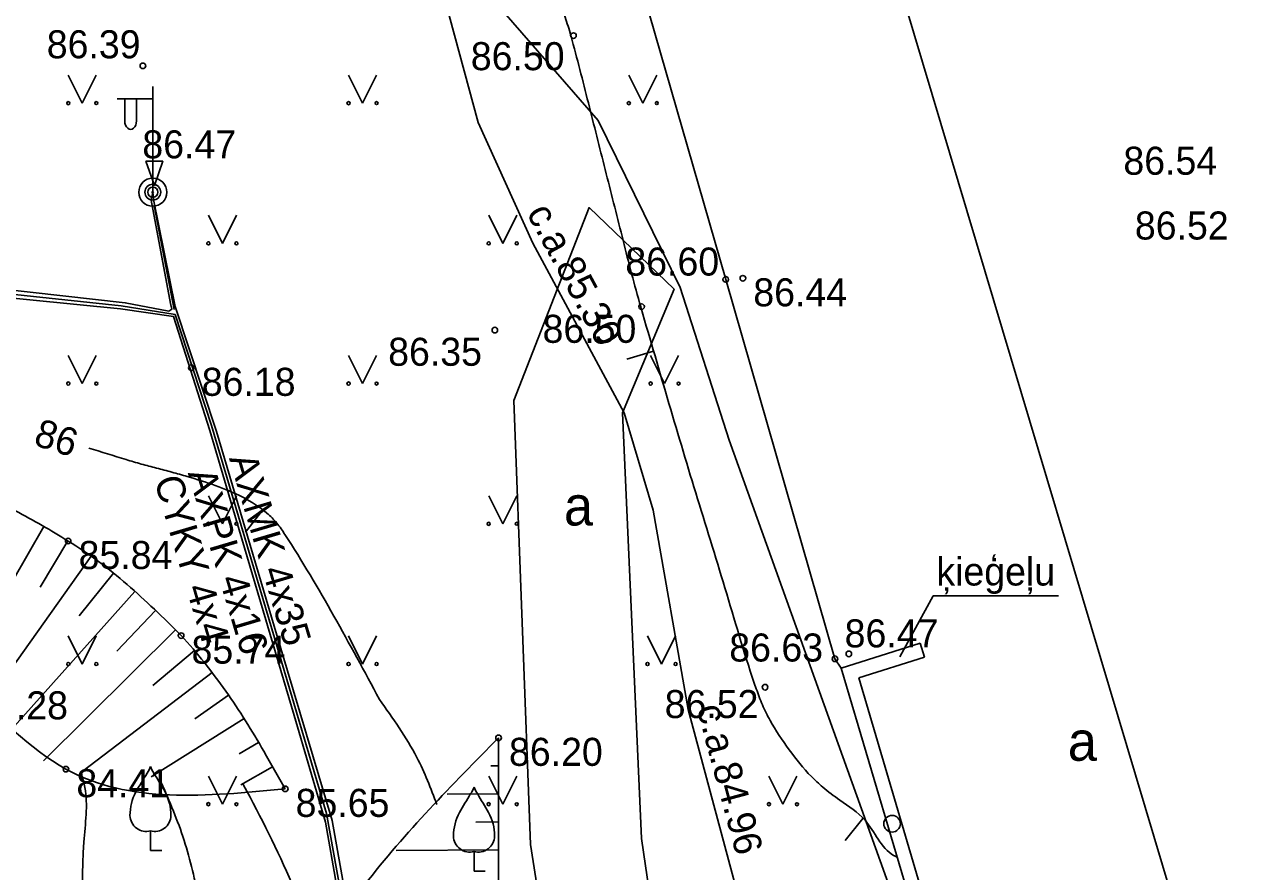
# Model space of a CAD drawing. Extents: x 576692 to 577659, y 273254 to 273799.
# Drawn here: x 576808.97 to 576830.75, y 273711.3 to 273726.4 of the extents above; entities that cross this region are included whole.
import ezdxf

# ---------------------------------------------------------------- set-up
doc = ezdxf.new("R2010")
doc.units = 0
for name, color, linetype in [('APGS_ACRL_####_TKST_#', 7, 'Continuous'), ('APGS_VADP_ZSPR_####_I', 7, 'Continuous'), ('BUVE_EKAS_####_####_#', 7, 'Continuous'), ('CELI_CAPM_####_####_#', 7, 'Continuous'), ('CELI_CMAL_####_####_#', 7, 'Continuous'), ('CELI_TAKA_####_####_#', 7, 'Continuous'), ('DREN_ELEM_####_####_#', 7, 'Continuous'), ('ELEK_STUT_####_####_#', 7, 'Continuous'), ('GAZE_ELEM_####_####_#', 7, 'Continuous'), ('GAZE_VADP_VSP1_TKST_#', 7, 'Continuous'), ('GAZE_VADP_ZSPD_####_#', 7, 'Continuous'), ('GEOD_ELEM_####_TKST_#', 7, 'Continuous'), ('GEOD_SITP_####_TKST_#', 7, 'Continuous'), ('HIDT_REZV_####_TKST_#', 7, 'Continuous'), ('LKAN_ELEM_PAST_TKST_#', 7, 'Continuous'), ('NORB_MARG_MMET_####_#', 7, 'Continuous'), ('NORB_ZOGS_ZMET_####_#', 7, 'Continuous'), ('RELJ_ELEM_####_####_#', 7, 'Continuous'), ('RELJ_HORZ_PAMT_####_#', 7, 'Continuous'), ('SAKK_IZVK_####_TKST_#', 7, 'Continuous'), ('SAKT_ELEM_####_####_#', 7, 'Continuous'), ('TERT_DIAM_####_TKST_#', 7, 'Continuous'), ('TERT_KONT_####_####_#', 7, 'Continuous'), ('TERT_KRND_####_####_#', 7, 'Continuous')]:
    doc.layers.add(name, color=color, linetype=linetype)

msp = doc.modelspace()

# ---------------------------------------------------------------- linework, layer by layer
at = {"layer": 'APGS_VADP_ZSPR_####_I'}
for p, q in [((576825.182, 273716.217), (576824.583, 273715.128)), ((576827.413, 273716.217), (576825.182, 273716.217))]:
    msp.add_line(p, q, dxfattribs=at)
at = {"layer": 'BUVE_EKAS_####_####_#'}
msp.add_lwpolyline([(576823.427, 273715.093), (576821.479, 273721.857), (576819.925, 273727.261), (576819.855, 273727.386), (576819.726, 273727.51), (576819.587, 273727.575), (576819.389, 273727.607), (576818.379, 273727.495)], dxfattribs=at)
at = {"layer": 'CELI_CAPM_####_####_#'}
for points in [[(576820.35, 273696.77), (576817.993, 273711.781), (576817.699, 273719.7), (576819.041, 273723.137), (576820.557, 273721.682), (576819.64, 273719.479), (576819.977, 273711.889)], [(576823.427, 273715.093), (576823.541, 273714.925)], [(576822.147, 273697.045), (576821.062, 273704.467), (576819.977, 273711.889)]]:
    msp.add_lwpolyline(points, dxfattribs=at)
at = {"layer": 'CELI_TAKA_####_####_#'}
msp.add_lwpolyline([(576822.461, 273734.186), (576841.308, 273671.168), (576850.453, 273673.856), (576864.919, 273653.745), (576866.76, 273640.771), (576872.899, 273632.451), (576876.069, 273623.909), (576875.901, 273608.92), (576873.238, 273590.115)], dxfattribs=at)
at = {"layer": 'DREN_ELEM_####_####_#'}
msp.add_line((576823.853, 273714.751), (576825.186, 273710.239), dxfattribs=at)
for points in [[(576824.947, 273715.369), (576823.541, 273714.925)], [(576825.022, 273715.12), (576824.947, 273715.369)], [(576825.022, 273715.12), (576823.853, 273714.751)], [(576823.541, 273714.925), (576825.016, 273709.932)]]:
    msp.add_lwpolyline(points, dxfattribs=at)
at = {"layer": 'ELEK_STUT_####_####_#'}
msp.add_spline([(576781.655, 273660.674), (576781.598, 273660.841), (576781.246, 273662.068), (576780.848, 273663.8), (576780.402, 273666.21), (576780.006, 273668.093), (576779.82, 273668.587), (576779.56, 273669.054), (576779.287, 273669.515), (576779.059, 273669.996), (576778.44, 273671.764), (576778.09, 273672.972), (576777.724, 273674.128), (576777.507, 273674.603), (576777.226, 273675.05), (576776.94, 273675.497), (576776.71, 273675.971), (576776.267, 273677.75), (576776.076, 273679.036), (576776.026, 273679.68), (576776.013, 273680.317), (576776.135, 273681.001), (576776.4, 273681.673), (576776.676, 273682.346), (576776.833, 273683.032), (576776.94, 273683.888), (576776.846, 273685.038), (576776.734, 273685.836), (576776.505, 273687.076), (576776.58, 273687.714), (576777.345, 273691.31), (576777.594, 273692.158), (576777.931, 273692.99), (576778.258, 273693.812), (576778.387, 273694.222), (576778.476, 273694.632), (576778.436, 273694.883), (576778.29, 273695.128), (576778.123, 273695.373), (576778.016, 273695.622), (576777.97, 273695.864), (576777.937, 273696.12), (576778.016, 273696.611), (576778.25, 273697.042), (576778.494, 273697.466), (576779.008, 273698.293), (576779.552, 273699.101), (576780.118, 273699.898), (576780.834, 273700.829), (576781.192, 273701.294), (576781.531, 273701.771), (576781.761, 273702.157), (576781.963, 273702.559), (576782.162, 273702.965), (576782.379, 273703.361), (576783.474, 273704.863), (576783.856, 273705.225), (576784.068, 273705.377), (576784.286, 273705.517), (576784.851, 273705.517), (576785.021, 273705.353), (576785.155, 273705.173), (576785.275, 273704.774), (576785.265, 273704.403), (576785.227, 273704.029), (576785.081, 273703.29), (576784.586, 273701.576), (576784.291, 273700.897), (576783.929, 273700.245), (576783.574, 273699.588), (576783.297, 273698.89), (576783.016, 273696.963), (576783.02, 273695.989), (576783.067, 273695.021), (576783.103, 273694.576), (576783.165, 273694.134), (576783.262, 273693.693), (576783.403, 273693.254), (576783.559, 273692.883), (576783.7, 273692.679), (576783.864, 273692.517), (576784.389, 273692.292), (576784.815, 273692.256), (576785.363, 273692.3), (576785.72, 273692.399), (576786.083, 273692.578), (576786.32, 273692.795), (576786.541, 273693.149), (576786.789, 273693.689), (576787.124, 273694.61), (576787.341, 273695.392), (576787.377, 273695.816), (576787.218, 273696.205), (576787.074, 273696.483), (576787.107, 273696.831), (576787.137, 273696.903), (576787.172, 273696.976), (576787.268, 273697.039), (576787.575, 273696.898), (576787.783, 273696.811), (576787.97, 273696.784), (576788.258, 273697.005), (576788.726, 273697.259), (576788.891, 273697.319), (576789.063, 273697.36), (576789.236, 273697.403), (576789.401, 273697.467), (576789.749, 273697.734), (576790.384, 273698.531), (576790.511, 273699.039), (576790.337, 273699.768), (576790.207, 273700.029), (576790.044, 273700.273), (576789.916, 273700.542), (576789.829, 273700.785), (576789.807, 273701.355), (576789.883, 273702.115), (576790.097, 273704.111), (576790.331, 273705.756), (576790.518, 273706.867), (576790.939, 273708.386), (576791.702, 273710.052), (576792.372, 273711.212), (576792.879, 273711.925), (576793.213, 273712.22), (576793.487, 273712.3), (576793.574, 273712.039), (576792.942, 273711.019), (576792.547, 273710.348), (576791.875, 273708.874), (576791.381, 273707.59), (576791.167, 273706.727), (576790.932, 273705.121), (576790.685, 273703.227), (576790.531, 273701.648), (576790.551, 273700.812), (576790.839, 273700.176), (576791.1, 273699.581), (576791.187, 273698.919), (576790.953, 273698.183), (576790.404, 273697.42), (576789.99, 273697.018), (576789.2, 273696.657), (576789, 273696.592), (576788.794, 273696.544), (576788.391, 273696.383), (576788.224, 273696.035), (576788.159, 273695.335), (576788.071, 273694.134), (576788.04, 273693.651), (576788.048, 273693.294), (576788.244, 273692.639), (576788.558, 273692.026), (576788.879, 273691.706), (576791.459, 273689.649), (576797.983, 273684.662), (576799.135, 273683.867), (576801.011, 273683.002), (576803.058, 273681.765), (576804.293, 273680.709), (576804.792, 273680.043), (576805.327, 273678.757), (576805.553, 273678.31), (576805.969, 273678.02), (576806.825, 273678.223), (576807.172, 273678.313), (576807.866, 273678.514), (576808.167, 273678.535), (576808.272, 273678.469), (576808.197, 273678.35), (576807.951, 273678.238), (576807.574, 273678.036), (576806.891, 273677.751), (576805.749, 273677), (576805.859, 273676.057), (576805.969, 273675.349), (576806.013, 273675.146), (576806.17, 273674.787), (576806.278, 273674.737), (576806.635, 273674.761), (576807.015, 273674.811), (576807.159, 273674.831), (576807.999, 273674.897), (576808.295, 273674.667), (576808.082, 273674.136), (576807.366, 273673.959), (576807.092, 273673.91), (576806.672, 273673.746), (576806.654, 273673.413), (576806.748, 273673.021), (576807.171, 273671.649), (576807.647, 273670.487), (576808.044, 273670.213), (576808.672, 273670.123), (576809.15, 273670.231), (576809.443, 273670.518), (576809.814, 273671.033), (576810.125, 273671.338), (576810.52, 273671.326), (576811.279, 273670.985), (576811.309, 273670.751), (576811.088, 273670.769), (576810.585, 273670.883), (576810.179, 273670.793), (576809.683, 273670.351), (576809.055, 273669.639), (576809.049, 273669.178), (576809.294, 273668.939), (576811.028, 273668.029)], degree=3, dxfattribs=at)
at = {"layer": 'GAZE_ELEM_####_####_#'}
for p, q in [((576809.311, 273717.451), (576807.654, 273714.57)), ((576809.742, 273717.197), (576809.246, 273716.367)), ((576810.159, 273716.922), (576808.29, 273714.295)), ((576810.558, 273716.621), (576809.942, 273715.861)), ((576810.938, 273716.295), (576808.734, 273713.831)), ((576811.305, 273715.956), (576810.615, 273715.228)), ((576811.664, 273715.608), (576809.306, 273713.271)), ((576812.002, 273715.24), (576811.258, 273714.617)), ((576812.314, 273714.85), (576810.013, 273713.098)), ((576812.609, 273714.446), (576812.006, 273714.025)), ((576812.886, 273714.029), (576811.226, 273712.989)), ((576813.146, 273713.602), (576812.8, 273713.398)), ((576817.426, 273713.684), (576817.425, 273713.684)), ((576813.395, 273713.169), (576812.828, 273712.845)), ((576817.428, 273713.184), (576817.29, 273713.183)), ((576817.43, 273712.684), (576816.511, 273712.68)), ((576817.432, 273712.184), (576817.019, 273712.182)), ((576817.434, 273711.684), (576815.597, 273711.677))]:
    msp.add_line(p, q, dxfattribs=at)
for points in [[(576802.444, 273721.539), (576802.9, 273721.275), (576803.345, 273720.995), (576804.212, 273720.405), (576805.076, 273719.814), (576805.965, 273719.263), (576806.904, 273718.74), (576807.856, 273718.238), (576808.809, 273717.731), (576809.748, 273717.193), (576810.291, 273716.827), (576810.799, 273716.419), (576811.285, 273715.976), (576811.763, 273715.506), (576812.178, 273715.024), (576812.56, 273714.516), (576812.912, 273713.988), (576813.238, 273713.443), (576813.62, 273712.774)], [(576817.426, 273713.684), (576817.461, 273705.054), (576817.236, 273700.96), (576815.828, 273697.533), (576815.241, 273695.502), (576816.023, 273694.553), (576816.38, 273692.053), (576817.887, 273688.018), (576818.357, 273684.561), (576819.235, 273683.662), (576820.644, 273683.641), (576822.734, 273685.597), (576823.465, 273686.123), (576823.72, 273686.249)]]:
    msp.add_spline(points, degree=3, dxfattribs=at)
at = {"layer": 'GAZE_VADP_VSP1_TKST_#'}
msp.add_lwpolyline([(576814.623, 273733.653), (576817.063, 273724.657), (576818.037, 273722.502), (576819.666, 273719.476), (576820.185, 273717.745), (576820.81, 273714.191), (576823.447, 273704.354), (576823.628, 273703.505), (576826.691, 273690.106), (576827.562, 273685.648), (576828.56, 273678.773), (576829.128, 273672.447), (576829.408, 273667.426), (576830.516, 273663.952), (576831.144, 273662.885), (576833.216, 273660.013), (576833.933, 273659.148), (576834.717, 273657.795), (576836.208, 273653.892), (576836.372, 273653.396)], dxfattribs=at)
at = {"layer": 'GEOD_ELEM_####_TKST_#'}
msp.add_line((576812.914, 273717.353), (576813.219, 273717.749), dxfattribs=at)
for points in [[(576815.301, 273714.368), (576813.615, 273717.308), (576813.47, 273717.513), (576813.292, 273717.69), (576812.861, 273717.974), (576812.37, 273718.183), (576811.871, 273718.343), (576811.598, 273718.42), (576811.325, 273718.493), (576811.052, 273718.565), (576810.78, 273718.644), (576810.117, 273718.851)], [(576816.327, 273712.496), (576815.968, 273713.335), (576815.301, 273714.368)]]:
    msp.add_spline(points, degree=3, dxfattribs=at)
at = {"layer": 'GEOD_SITP_####_TKST_#'}
for p, q in [((576819.712, 273720.435), (576820.192, 273720.575)), ((576823.61, 273711.856), (576823.925, 273712.245))]:
    msp.add_line(p, q, dxfattribs=at)
for points in [[(576824.528, 273711.558), (576824.474, 273711.587), (576823.964, 273712.214), (576823.512, 273712.574), (576823.21, 273712.807), (576823.006, 273712.994), (576822.611, 273713.472), (576822.269, 273713.994), (576822.198, 273714.131), (576822.133, 273714.27), (576822.024, 273714.556), (576821.496, 273716.251), (576820.976, 273717.946), (576820.466, 273719.643), (576819.969, 273721.344), (576819.962, 273721.368), (576819.648, 273722.553), (576819.347, 273723.742), (576819.047, 273724.93), (576818.739, 273726.117), (576818.712, 273726.214), (576818.615, 273726.533), (576818.509, 273726.849), (576818.405, 273727.167), (576818.315, 273727.483)], [(576809.982, 273713.055), (576810.046, 273712.798), (576810.027, 273711.825), (576809.775, 273708.902), (576809.656, 273708.615)], [(576811.38, 273712.952), (576811.794, 273711.922), (576811.948, 273711.387), (576812.066, 273710.842), (576812.176, 273709.994), (576812.239, 273709.144), (576812.275, 273707.732), (576812.08, 273706.934), (576811.993, 273706.734), (576811.892, 273706.542), (576811.79, 273706.35), (576811.7, 273706.15), (576811.446, 273705.394), (576811.364, 273705.009), (576811.316, 273704.623), (576811.342, 273703.894), (576811.506, 273703.172), (576811.701, 273702.609), (576811.922, 273702.061), (576812.141, 273701.514), (576812.334, 273700.955), (576813.105, 273697.642)], [(576814.227, 273709.839), (576813.74, 273711.085), (576812.878, 273712.841), (576812.863, 273712.869)]]:
    msp.add_spline(points, degree=3, dxfattribs=at)
at = {"layer": 'LKAN_ELEM_PAST_TKST_#'}
for p, q in [((576809.75, 273725.5), (576810, 273725)), ((576810, 273725), (576810.25, 273725.5)), ((576814.75, 273725.5), (576815, 273725)), ((576815, 273725), (576815.25, 273725.5)), ((576819.75, 273725.5), (576820, 273725)), ((576820, 273725), (576820.25, 273725.5)), ((576812.25, 273723), (576812.5, 273722.5)), ((576812.5, 273722.5), (576812.75, 273723)), ((576817.25, 273723), (576817.5, 273722.5)), ((576817.5, 273722.5), (576817.75, 273723)), ((576809.75, 273720.5), (576810, 273720)), ((576810, 273720), (576810.25, 273720.5)), ((576814.75, 273720.5), (576815, 273720)), ((576815, 273720), (576815.25, 273720.5)), ((576820.139, 273720.5), (576820.389, 273720)), ((576820.389, 273720), (576820.639, 273720.5)), ((576812.25, 273718), (576812.5, 273717.5)), ((576812.5, 273717.5), (576812.75, 273718)), ((576817.25, 273718), (576817.5, 273717.5)), ((576817.5, 273717.5), (576817.75, 273718)), ((576809.75, 273715.5), (576810, 273715)), ((576810, 273715), (576810.25, 273715.5)), ((576814.75, 273715.5), (576815, 273715)), ((576815, 273715), (576815.25, 273715.5)), ((576820.084, 273715.5), (576820.334, 273715)), ((576820.334, 273715), (576820.584, 273715.5)), ((576812.25, 273713), (576812.5, 273712.5)), ((576812.5, 273712.5), (576812.75, 273713)), ((576817.25, 273713), (576817.5, 273712.5)), ((576817.5, 273712.5), (576817.75, 273713)), ((576822.25, 273713), (576822.5, 273712.5)), ((576822.5, 273712.5), (576822.75, 273713)), ((576811.216, 273712.025), (576811.216, 273711.673)), ((576811.216, 273711.673), (576811.416, 273711.673)), ((576816.988, 273711.658), (576816.988, 273711.306)), ((576816.988, 273711.306), (576817.188, 273711.306))]:
    msp.add_line(p, q, dxfattribs=at)
for centre, radius in [((576809.75, 273725), 0.028), ((576810.25, 273725), 0.0263), ((576814.75, 273725), 0.028), ((576815.25, 273725), 0.0263), ((576819.75, 273725), 0.028), ((576820.25, 273725), 0.0263), ((576812.25, 273722.5), 0.028), ((576812.75, 273722.5), 0.0263), ((576817.25, 273722.5), 0.028), ((576817.75, 273722.5), 0.0263), ((576809.75, 273720), 0.028), ((576810.25, 273720), 0.0263), ((576814.75, 273720), 0.028), ((576815.25, 273720), 0.0263), ((576820.138, 273720), 0.028), ((576820.638, 273720), 0.0263), ((576812.25, 273717.5), 0.028), ((576812.75, 273717.5), 0.0263), ((576817.25, 273717.5), 0.028), ((576817.75, 273717.5), 0.0263), ((576809.75, 273715), 0.028), ((576810.25, 273715), 0.0263), ((576814.75, 273715), 0.028), ((576815.25, 273715), 0.0263), ((576820.084, 273715), 0.028), ((576820.584, 273715), 0.0263), ((576812.25, 273712.5), 0.028), ((576812.75, 273712.5), 0.0263), ((576817.25, 273712.5), 0.028), ((576817.75, 273712.5), 0.0263), ((576822.25, 273712.5), 0.028), ((576822.75, 273712.5), 0.0263)]:
    msp.add_circle(centre, radius, dxfattribs=at)
for centre, radius, start, end in [((576810.799, 273713.311), 0.439, 324.3837, 341.712), ((576811.633, 273713.311), 0.439, 198.288, 215.6163), ((576823.841, 273705.277), 14.88, 148.4844, 149.9901), ((576798.591, 273705.277), 14.88, 30.0099, 31.5156), ((576811.74, 273712.298), 0.89, 151.757, 179.9138), ((576810.692, 273712.298), 0.89, 0.0862, 28.243), ((576829.613, 273704.91), 14.88, 148.4844, 149.9901), ((576816.571, 273712.944), 0.439, 324.3837, 341.712), ((576817.405, 273712.944), 0.439, 198.288, 215.6163), ((576804.363, 273704.91), 14.88, 30.0099, 31.5156), ((576811.14, 273712.304), 0.29, 181.0782, 285.2823), ((576811.292, 273712.304), 0.29, 254.7177, 358.9218), ((576817.512, 273711.931), 0.89, 151.757, 179.9138), ((576816.464, 273711.931), 0.89, 0.0862, 28.243), ((576816.912, 273711.937), 0.29, 181.0782, 285.2823), ((576817.064, 273711.937), 0.29, 254.7177, 358.9218)]:
    msp.add_arc(centre, radius, start, end, dxfattribs=at)
at = {"layer": 'NORB_ZOGS_ZMET_####_#'}
msp.add_lwpolyline([(576811.283, 273723.173), (576811.638, 273721.319)], dxfattribs=at)
at = {"layer": 'RELJ_ELEM_####_####_#'}
msp.add_lwpolyline([(576811.136, 273723.965), (576811.436, 273723.965), (576811.286, 273723.532)], close=True, dxfattribs=at)
for centre in [(576818.762, 273726.204), (576811.081, 273725.665), (576821.479, 273721.857), (576821.785, 273721.877), (576819.978, 273721.371), (576817.359, 273720.953), (576811.945, 273720.281), (576809.748, 273717.193), (576811.763, 273715.506), (576823.427, 273715.093), (576823.675, 273715.18), (576822.18, 273714.586), (576817.426, 273713.684), (576809.708, 273713.125), (576813.62, 273712.774)]:
    msp.add_circle(centre, 0.05, dxfattribs=at)
at = {"layer": 'SAKK_IZVK_####_TKST_#'}
msp.add_lwpolyline([(576759.84, 273735.248), (576761.313, 273734.28), (576767.206, 273730.776), (576770.564, 273730.274), (576778.477, 273729.625), (576785.459, 273729.423), (576792.918, 273728.98), (576803.628, 273728.696), (576810.639, 273728.503), (576815.66, 273728.177), (576816.919, 273727.316), (576819.204, 273724.689), (576820.668, 273721.711), (576821.541, 273718.993), (576825.179, 273708.857), (576827.438, 273702.865), (576831.076, 273694.441), (576833.836, 273690.297), (576835.332, 273684.335), (576837.505, 273677.965), (576838.936, 273672.367), (576839.264, 273670.765)], dxfattribs=at)
at = {"layer": 'SAKT_ELEM_####_####_#'}
for points in [[(576813.62, 273712.774), (576809.708, 273713.125), (576807.885, 273714.513), (576800.821, 273715.163), (576798.143, 273716.091), (576797.574, 273717.796)], [(576823.72, 273686.249), (576822.298, 273684.378), (576821.946, 273683.763), (576821.211, 273683.084), (576820.141, 273682.326), (576817.732, 273680.791), (576815.738, 273680.175), (576815.008, 273680.211), (576814.923, 273681.265), (576815.534, 273682.69), (576815.949, 273683.543), (576815.893, 273684.359), (576814.554, 273688.826), (576813.073, 273693.762), (576812.596, 273696.604), (576813.917, 273698.952), (576813.611, 273706.509), (576813.882, 273709.084), (576815.036, 273711.061), (576817.426, 273713.684)]]:
    msp.add_spline(points, degree=3, dxfattribs=at)
at = {"layer": 'TERT_DIAM_####_TKST_#'}
for p, q in [((576811.257, 273723.412), (576811.257, 273725.295)), ((576811.257, 273725.079), (576810.622, 273725.074)), ((576810.757, 273725.075), (576810.757, 273724.683)), ((576810.967, 273725.077), (576810.967, 273724.683))]:
    msp.add_line(p, q, dxfattribs=at)
for radius in [0.25, 0.09]:
    msp.add_circle((576811.257, 273723.412), radius, dxfattribs=at)
msp.add_ellipse((576810.862, 273724.683), major_axis=(0, 0.151), ratio=0.695971, start_param=1.570796, end_param=4.712389, dxfattribs=at)
at = {"layer": 'TERT_KONT_####_####_#'}
for centre, radius in [((576811.257, 273723.412), 0.141), ((576811.257, 273723.412), 0.0126), ((576824.447, 273712.152), 0.148)]:
    msp.add_circle(centre, radius, dxfattribs=at)
at = {"layer": 'TERT_KRND_####_####_#'}
for points in [[(576811.657, 273721.234), (576810.695, 273721.386), (576807.394, 273721.736), (576805.341, 273721.947), (576803.288, 273722.157), (576800.805, 273722.509), (576799.785, 273722.655), (576798.766, 273722.801), (576794.591, 273723.344), (576790.783, 273723.838), (576790.417, 273723.886), (576787.626, 273723.709), (576784.834, 273723.533), (576780.454, 273722.859), (576777.622, 273722.179), (576774.554, 273722.008), (576772.688, 273721.902), (576769.168, 273721.574), (576763.059, 273721.005), (576760.825, 273720.804), (576758.591, 273720.602), (576752.58, 273720.02)], [(576821.954, 273676.834), (576821.067, 273679.751), (576820.54, 273681.65), (576819.883, 273683.545), (576819.464, 273684.854), (576818.029, 273689.492), (576816.87, 273693.237), (576816.594, 273694.129), (576815.87, 273698.028), (576815.76, 273698.622), (576815.6, 273703.064), (576815.258, 273707.698), (576814.456, 273712.212), (576813.424, 273715.677), (576812.391, 273719.143), (576811.657, 273721.372), (576811.272, 273723.28), (576811.257, 273723.412), (576811.228, 273723.27), (576811.573, 273721.425), (576811.595, 273721.325), (576811.542, 273721.289)], [(576807.42, 273721.813), (576810.767, 273721.442), (576811.542, 273721.289)], [(576821.78, 273676.809), (576820.977, 273679.723), (576820.686, 273680.658), (576820.395, 273681.592), (576819.773, 273683.501), (576819.315, 273684.894), (576817.871, 273689.519), (576816.426, 273694.144), (576816.005, 273696.385), (576815.583, 273698.626), (576815.484, 273703.008), (576815.123, 273707.711), (576814.731, 273709.946), (576814.34, 273712.18), (576813.777, 273714.084), (576812.798, 273717.391), (576812.273, 273719.165), (576811.627, 273721.193), (576810.683, 273721.332), (576807.443, 273721.653)], [(576816.104, 273696.371), (576815.692, 273698.618), (576815.606, 273700.967), (576815.521, 273703.315), (576815.3, 273706.253), (576815.194, 273707.256), (576815.089, 273708.258), (576814.853, 273709.566), (576814.356, 273712.335), (576813.868, 273713.981), (576813.381, 273715.626), (576812.306, 273719.25), (576811.657, 273721.234)]]:
    msp.add_lwpolyline(points, dxfattribs=at)

# ---------------------------------------------------------------- texts
at = {"layer": 'APGS_ACRL_####_TKST_#'}
for s, p in [(' 86.54', (576828.387, 273723.723)), (' 86.52', (576828.592, 273722.568))]:
    msp.add_text(s, height=0.5, dxfattribs=at).set_placement(p)
at = {"layer": 'APGS_VADP_ZSPR_####_I'}
msp.add_text('ķieģeļu', height=0.5, dxfattribs=at).set_placement((576825.236, 273716.399))
at = {"layer": 'CELI_CMAL_####_####_#'}
for p in [(576818.592, 273717.47), (576827.581, 273713.275)]:
    msp.add_text('a', height=0.7, dxfattribs=at).set_placement(p)
at = {"layer": 'GAZE_VADP_ZSPD_####_#'}
for s, rotation, p in [('c.a.85.30', 298.2951, (576817.917, 273723.042)), ('c.a.84.96', 285.0064, (576820.958, 273714.217))]:
    msp.add_text(s, height=0.5, rotation=rotation, dxfattribs=at).set_placement(p)
at = {"layer": 'HIDT_REZV_####_TKST_#'}
for s, p in [(' 86.39', (576809.18, 273725.799)), (' 86.50', (576816.745, 273725.587)), (' 86.47', (576810.885, 273724.015)), (' 86.60', (576819.502, 273721.925)), (' 86.44', (576821.785, 273721.377)), (' 86.50', (576818.025, 273720.726)), (' 86.35', (576815.271, 273720.317)), (' 86.18', (576811.945, 273719.781)), (' 85.84', (576809.748, 273716.693)), (' 86.47', (576823.414, 273715.296)), (' 85.74', (576811.763, 273715.006)), (' 86.63', (576821.356, 273715.044)), (' 84.28', (576807.885, 273714.013)), (' 86.52', (576820.204, 273714.036)), (' 86.20', (576817.426, 273713.184)), (' 84.41', (576809.708, 273712.625)), (' 85.65', (576813.62, 273712.274))]:
    msp.add_text(s, height=0.5, dxfattribs=at).set_placement(p)
at = {"layer": 'NORB_MARG_MMET_####_#'}
for s, p in [('AXMK 4x35', (576812.614, 273718.669)), ('CYKY 4x4', (576811.278, 273718.282)), ('AXPK 4x16', (576811.88, 273718.406))]:
    msp.add_text(s, height=0.5, rotation=286.4845, dxfattribs=at).set_placement(p)
at = {"layer": 'RELJ_HORZ_PAMT_####_#'}
msp.add_text('86', height=0.5, rotation=342.2263, dxfattribs=at).set_placement((576809.11, 273718.911))

doc.saveas('drawing.dxf')
